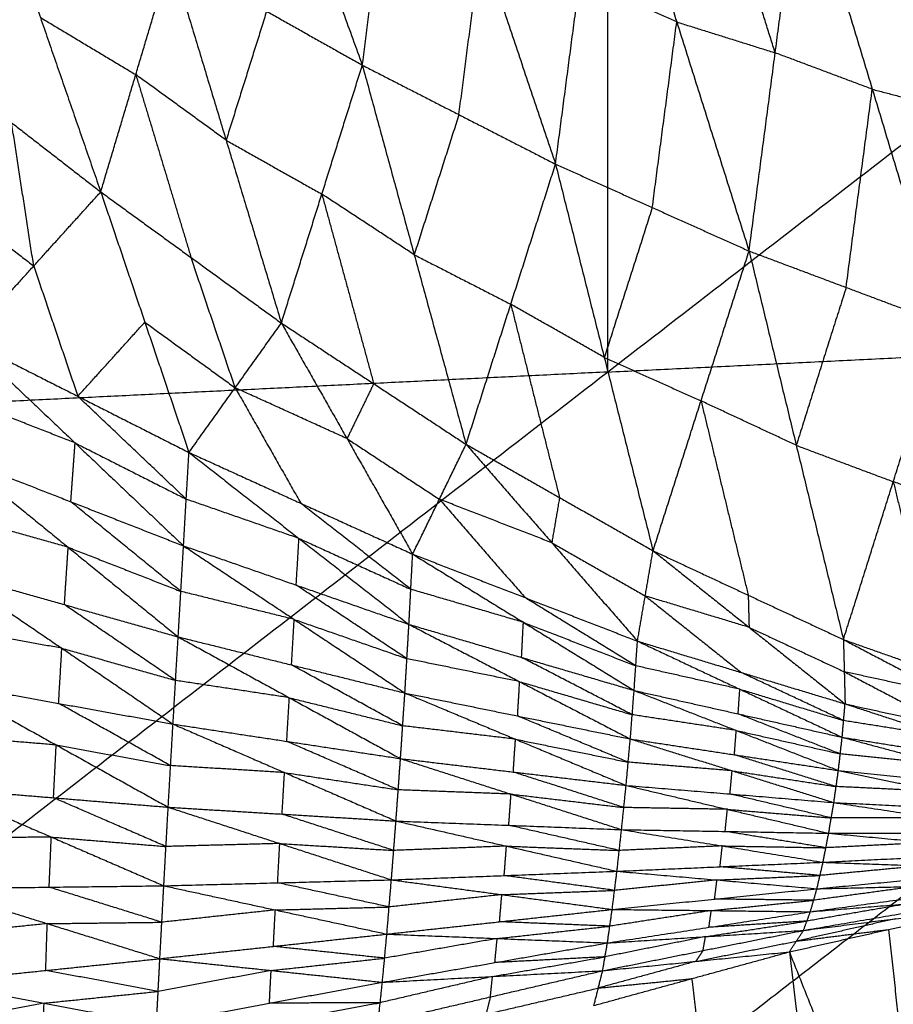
# Model space of a CAD drawing. Header units: millimetres. Extents: x -106 to 110, y -96 to 120.
# Tile 447 of 656: x 3.62 to 7.74, y -87.43 to -82.79. Entities that reach past the tile are written whole.
import ezdxf

# ---------------------------------------------------------------- set-up
doc = ezdxf.new("R2010")
doc.units = ezdxf.units.MM
doc.header["$MEASUREMENT"] = 0
doc.layers.add('Default', color=7, linetype='Continuous', true_color=0x000000)

msp = doc.modelspace()

# ---------------------------------------------------------------- linework, layer by layer
at = {"layer": 'Default'}
for points in [[(1.8192, -87.9899, 12.0172), (6.3928, -84.4545, 10.5669), (10.9665, -80.919, 9.1165)], [(4.5164, -81.025, 4.0951), (4.8769, -82.0167, 4.8288), (5.2374, -83.0085, 5.5625)], [(6.3928, -81.1437, 9.1165), (6.3928, -82.7991, 9.8417), (6.3928, -84.4545, 10.5669)], [(5.2374, -83.0085, 5.5625), (5.3422, -82.2004, 4.8164), (5.4471, -81.3923, 4.0702)], [(5.4471, -81.3923, 4.0702), (5.7973, -82.4335, 4.8679), (6.1475, -83.4748, 5.6656)], [(6.1475, -83.4748, 5.6656), (6.2627, -82.6002, 4.8574), (6.378, -81.7257, 4.0492)], [(6.378, -81.7257, 4.0492), (6.7187, -82.805, 4.9056), (7.0594, -83.8844, 5.7619)], [(7.1825, -82.9504, 4.8973), (7.0121, -82.4108, 4.4692), (6.8418, -81.8711, 4.041)], [(3.436, -81.9614, 5.3523), (3.7205, -82.7835, 6.3323), (4.005, -83.6057, 7.3124)], [(7.0594, -83.8844, 5.7619), (7.1825, -82.9504, 4.8973), (7.3056, -82.0165, 4.0327)], [(7.3056, -82.0165, 4.0327), (7.6397, -83.1219, 4.941), (7.9738, -84.2273, 5.8492)], [(5.6924, -83.2416, 5.6141), (5.7449, -82.8376, 5.241), (5.7973, -82.4335, 4.8679)], [(4.005, -83.6057, 7.3124), (4.1702, -83.0531, 6.3849), (4.3354, -82.5005, 5.4574)], [(4.3354, -82.5005, 5.4574), (4.5957, -83.3622, 6.5276), (4.856, -84.2239, 7.5977)], [(4.3354, -82.5005, 5.4574), (4.7864, -82.7545, 5.51), (5.2374, -83.0085, 5.5625)], [(6.7187, -82.805, 4.9056), (6.4907, -82.7026, 4.8815), (6.2627, -82.6002, 4.8574)], [(4.7864, -82.7545, 5.51), (4.691, -83.0583, 6.0188), (4.5957, -83.3622, 6.5276)], [(3.7205, -82.7835, 6.3323), (3.9454, -82.9183, 6.3586), (4.1702, -83.0531, 6.3849)], [(6.6034, -83.6796, 5.7138), (6.6611, -83.2423, 5.3097), (6.7187, -82.805, 4.9056)], [(6.7187, -82.805, 4.9056), (6.9506, -82.8777, 4.9015), (7.1825, -82.9504, 4.8973)], [(3.1652, -82.9539, 7.024), (3.5851, -83.2798, 7.1682), (4.005, -83.6057, 7.3124)], [(7.6397, -83.1219, 4.941), (7.4111, -83.0362, 4.9192), (7.1825, -82.9504, 4.8973)], [(4.856, -84.2239, 7.5977), (5.0467, -83.6162, 6.5801), (5.2374, -83.0085, 5.5625)], [(5.2374, -83.0085, 5.5625), (5.4818, -83.9018, 6.7181), (5.7262, -84.7952, 7.8736)], [(5.2374, -83.0085, 5.5625), (5.6924, -83.2416, 5.6141), (6.1475, -83.4748, 5.6656)], [(4.1702, -83.0531, 6.3849), (4.3003, -83.4839, 6.92), (4.4305, -83.9148, 7.455)], [(4.5957, -83.3622, 6.5276), (4.3829, -83.2076, 6.4562), (4.1702, -83.0531, 6.3849)], [(7.5166, -84.0558, 5.8056), (7.5781, -83.5889, 5.3733), (7.6397, -83.1219, 4.941)], [(7.6397, -83.1219, 4.941), (7.8701, -83.1822, 4.9383), (8.1005, -83.2426, 4.9356)], [(3.6893, -83.9548, 7.0863), (3.6372, -83.6173, 7.1273), (3.5851, -83.2798, 7.1682)], [(5.6924, -83.2416, 5.6141), (5.5871, -83.5717, 6.1661), (5.4818, -83.9018, 6.7181)], [(4.5957, -83.3622, 6.5276), (4.8212, -83.4892, 6.5538), (5.0467, -83.6162, 6.5801)], [(5.7262, -84.7952, 7.8736), (5.9368, -84.135, 6.7696), (6.1475, -83.4748, 5.6656)], [(6.1475, -83.4748, 5.6656), (6.3772, -84.3857, 6.8968), (6.6069, -85.2966, 8.128)], [(6.1475, -83.4748, 5.6656), (6.6034, -83.6796, 5.7138), (7.0594, -83.8844, 5.7619)], [(3.2694, -83.6289, 6.9422), (3.4793, -83.7919, 7.0143), (3.6893, -83.9548, 7.0863)], [(3.3736, -84.3039, 6.8603), (3.6893, -83.9548, 7.0863), (4.005, -83.6057, 7.3124)], [(4.005, -83.6057, 7.3124), (4.2128, -84.2196, 7.2864), (4.4207, -84.8335, 7.2604)], [(4.005, -83.6057, 7.3124), (4.4305, -83.9148, 7.455), (4.856, -84.2239, 7.5977)], [(5.0467, -83.6162, 6.5801), (5.1689, -84.0628, 7.1579), (5.2911, -84.5095, 7.7357)], [(5.4818, -83.9018, 6.7181), (5.2642, -83.759, 6.6491), (5.0467, -83.6162, 6.5801)], [(6.6034, -83.6796, 5.7138), (6.4903, -84.0326, 6.3053), (6.3772, -84.3857, 6.8968)], [(4.6384, -84.5287, 7.429), (4.5344, -84.2217, 7.442), (4.4305, -83.9148, 7.455)], [(5.4818, -83.9018, 6.7181), (5.7093, -84.0184, 6.7438), (5.9368, -84.135, 6.7696)], [(6.6069, -85.2966, 8.128), (6.8331, -84.5905, 6.945), (7.0594, -83.8844, 5.7619)], [(7.0594, -83.8844, 5.7619), (7.2816, -84.7999, 7.0574), (7.5039, -85.7153, 8.3529)], [(7.0594, -83.8844, 5.7619), (7.5166, -84.0558, 5.8056), (7.9738, -84.2273, 5.8492)], [(3.6893, -83.9548, 7.0863), (3.7932, -84.2618, 7.0733), (3.8971, -84.5687, 7.0604)], [(7.5166, -84.0558, 5.8056), (7.3991, -84.4278, 6.4315), (7.2816, -84.7999, 7.0574)], [(5.9368, -84.135, 6.7696), (6.0517, -84.5904, 7.3852), (6.1665, -85.0459, 8.0008)], [(6.3772, -84.3857, 6.8968), (6.157, -84.2603, 6.8332), (5.9368, -84.135, 6.7696)], [(3.8971, -84.5687, 7.0604), (4.055, -84.3942, 7.1734), (4.2128, -84.2196, 7.2864)], [(4.2128, -84.2196, 7.2864), (4.4256, -84.3742, 7.3577), (4.6384, -84.5287, 7.429)], [(4.4207, -84.8335, 7.2604), (4.6384, -84.5287, 7.429), (4.856, -84.2239, 7.5977)], [(4.856, -84.2239, 7.5977), (5.1653, -84.7683, 7.6192), (5.4745, -85.3127, 7.6406)], [(4.856, -84.2239, 7.5977), (5.2911, -84.5095, 7.7357), (5.7262, -84.7952, 7.8736)], [(6.3928, -84.4545, 10.5669), (8.8419, -84.3341, 10.5669), (11.291, -84.2138, 10.5669)], [(11.291, -84.2138, 10.5669), (9.0042, -85.9816, 11.292), (6.7173, -87.7493, 12.0172)], [(7.5039, -85.7153, 8.3529), (7.7388, -84.9713, 7.1011), (7.9738, -84.2273, 5.8492)], [(3.3736, -84.3039, 6.8603), (3.8843, -84.7888, 7.0567), (4.395, -85.2736, 7.253)], [(3.3736, -84.3039, 6.8603), (3.8971, -84.5687, 7.0604), (4.4207, -84.8335, 7.2604)], [(6.3772, -84.3857, 6.8968), (6.6052, -84.4881, 6.9209), (6.8331, -84.5905, 6.945)], [(6.3928, -84.4545, 10.5669), (4.106, -84.5668, 10.5669), (1.8192, -84.6791, 10.5669)], [(4.6384, -84.5287, 7.429), (4.793, -84.8009, 7.4398), (4.9476, -85.0731, 7.4505)], [(5.1653, -84.7683, 7.6192), (4.9018, -84.6485, 7.5241), (4.6384, -84.5287, 7.429)], [(5.2911, -84.5095, 7.7357), (5.2282, -84.6389, 7.6774), (5.1653, -84.7683, 7.6192)], [(4.4078, -85.0536, 7.2567), (4.1525, -84.8112, 7.1585), (3.8971, -84.5687, 7.0604)], [(3.8843, -84.7888, 7.0567), (3.6189, -84.6849, 6.956), (3.3536, -84.581, 6.8552)], [(6.8331, -84.5905, 6.945), (6.9443, -85.0482, 7.5927), (7.0554, -85.506, 8.2405)], [(7.2816, -84.7999, 7.0574), (7.0574, -84.6952, 7.0012), (6.8331, -84.5905, 6.945)], [(3.8643, -85.0658, 7.0516), (3.8743, -84.9273, 7.0541), (3.8843, -84.7888, 7.0567)], [(3.8843, -84.7888, 7.0567), (4.1461, -84.9212, 7.1567), (4.4078, -85.0536, 7.2567)], [(5.1653, -84.7683, 7.6192), (5.3828, -84.9111, 7.6881), (5.6004, -85.0539, 7.7571)], [(5.4745, -85.3127, 7.6406), (5.6004, -85.0539, 7.7571), (5.7262, -84.7952, 7.8736)], [(5.7262, -84.7952, 7.8736), (6.1299, -85.2589, 7.9293), (6.5336, -85.7226, 7.985)], [(5.7262, -84.7952, 7.8736), (6.1665, -85.0459, 8.0008), (6.6069, -85.2966, 8.128)], [(7.2816, -84.7999, 7.0574), (7.5102, -84.8856, 7.0793), (7.7388, -84.9713, 7.1011)], [(4.395, -85.2736, 7.253), (4.4078, -85.0536, 7.2567), (4.4207, -84.8335, 7.2604)], [(4.4207, -84.8335, 7.2604), (4.9389, -85.2386, 7.4468), (5.4571, -85.6437, 7.6332)], [(4.4207, -84.8335, 7.2604), (4.9476, -85.0731, 7.4505), (5.4745, -85.3127, 7.6406)], [(3.3336, -84.8581, 6.8501), (3.8517, -85.2803, 7.0812), (4.3698, -85.7025, 7.3122)], [(3.3336, -84.8581, 6.8501), (3.8643, -85.0658, 7.0516), (4.395, -85.2736, 7.253)], [(7.7388, -84.9713, 7.1011), (7.8474, -85.423, 7.7731), (7.9561, -85.8748, 8.4452)], [(8.191, -85.1307, 7.1934), (7.9649, -85.051, 7.1472), (7.7388, -84.9713, 7.1011)], [(4.3824, -85.4881, 7.2826), (4.1233, -85.277, 7.1671), (3.8643, -85.0658, 7.0516)], [(4.9389, -85.2386, 7.4468), (4.6734, -85.1461, 7.3518), (4.4078, -85.0536, 7.2567)], [(5.4658, -85.4782, 7.6369), (5.2067, -85.2756, 7.5437), (4.9476, -85.0731, 7.4505)], [(5.6004, -85.0539, 7.7571), (5.8022, -85.2858, 7.7849), (6.0041, -85.5176, 7.8128)], [(6.1299, -85.2589, 7.9293), (5.8651, -85.1564, 7.8432), (5.6004, -85.0539, 7.7571)], [(6.1665, -85.0459, 8.0008), (6.1482, -85.1524, 7.965), (6.1299, -85.2589, 7.9293)], [(3.8517, -85.2803, 7.0812), (3.5838, -85.2044, 6.9839), (3.3159, -85.1284, 6.8866)], [(4.3698, -85.7025, 7.3122), (4.3824, -85.4881, 7.2826), (4.395, -85.2736, 7.253)], [(4.395, -85.2736, 7.253), (4.9164, -85.6203, 7.4654), (5.4379, -85.9669, 7.6777)], [(4.395, -85.2736, 7.253), (4.926, -85.4587, 7.4431), (5.4571, -85.6437, 7.6332)], [(4.926, -85.4587, 7.4431), (4.9324, -85.3486, 7.445), (4.9389, -85.2386, 7.4468)], [(4.9389, -85.2386, 7.4468), (5.2023, -85.3584, 7.5419), (5.4658, -85.4782, 7.6369)], [(6.1299, -85.2589, 7.9293), (6.3501, -85.3843, 7.9929), (6.5702, -85.5096, 8.0565)], [(3.834, -85.5506, 7.1176), (3.8428, -85.4155, 7.0994), (3.8517, -85.2803, 7.0812)], [(3.8517, -85.2803, 7.0812), (4.117, -85.3842, 7.1819), (4.3824, -85.4881, 7.2826)], [(5.4571, -85.6437, 7.6332), (5.4658, -85.4782, 7.6369), (5.4745, -85.3127, 7.6406)], [(5.4745, -85.3127, 7.6406), (5.9962, -85.6339, 7.808), (6.5179, -85.9551, 7.9754)], [(5.4745, -85.3127, 7.6406), (6.0041, -85.5176, 7.8128), (6.5336, -85.7226, 7.985)], [(6.5336, -85.7226, 7.985), (6.5702, -85.5096, 8.0565), (6.6069, -85.2966, 8.128)], [(6.6069, -85.2966, 8.128), (7.0554, -85.506, 8.2405), (7.5039, -85.7153, 8.3529)], [(6.6069, -85.2966, 8.128), (7.0593, -85.6574, 8.1913), (7.5117, -86.0182, 8.2546)], [(3.2981, -85.3988, 6.923), (3.8219, -85.7561, 7.1788), (4.3456, -86.1134, 7.4346)], [(3.2981, -85.3988, 6.923), (3.834, -85.5506, 7.1176), (4.3698, -85.7025, 7.3122)], [(5.4475, -85.8053, 7.6555), (5.1867, -85.632, 7.5493), (4.926, -85.4587, 7.4431)], [(4.9164, -85.6203, 7.4654), (4.6494, -85.5542, 7.374), (4.3824, -85.4881, 7.2826)], [(5.9962, -85.6339, 7.808), (5.731, -85.556, 7.7225), (5.4658, -85.4782, 7.6369)], [(7.0554, -85.506, 8.2405), (7.0573, -85.5817, 8.2159), (7.0593, -85.6574, 8.1913)], [(4.3577, -85.908, 7.3734), (4.0959, -85.7293, 7.2455), (3.834, -85.5506, 7.1176)], [(6.5258, -85.8389, 7.9802), (6.2649, -85.6783, 7.8965), (6.0041, -85.5176, 7.8128)], [(6.5702, -85.5096, 8.0565), (6.7964, -85.69, 8.0881), (7.0226, -85.8704, 8.1198)], [(7.0593, -85.6574, 8.1913), (6.8148, -85.5835, 8.1239), (6.5702, -85.5096, 8.0565)], [(4.9038, -85.8347, 7.495), (4.9101, -85.7275, 7.4802), (4.9164, -85.6203, 7.4654)], [(4.9164, -85.6203, 7.4654), (5.1819, -85.7128, 7.5604), (5.4475, -85.8053, 7.6555)], [(5.4379, -85.9669, 7.6777), (5.4475, -85.8053, 7.6555), (5.4571, -85.6437, 7.6332)], [(5.4571, -85.6437, 7.6332), (5.9785, -85.9136, 7.8192), (6.4999, -86.1836, 8.0051)], [(5.4571, -85.6437, 7.6332), (5.9875, -85.7994, 7.8043), (6.5179, -85.9551, 7.9754)], [(5.9875, -85.7994, 7.8043), (5.9919, -85.7167, 7.8062), (5.9962, -85.6339, 7.808)], [(5.9962, -85.6339, 7.808), (6.261, -85.7364, 7.8941), (6.5258, -85.8389, 7.9802)], [(3.8219, -85.7561, 7.1788), (3.5523, -85.7074, 7.0888), (3.2828, -85.6587, 6.9988)], [(7.0593, -85.6574, 8.1913), (7.2835, -85.7621, 8.2475), (7.5078, -85.8668, 8.3037)], [(4.3456, -86.1134, 7.4346), (4.3577, -85.908, 7.3734), (4.3698, -85.7025, 7.3122)], [(4.3698, -85.7025, 7.3122), (4.8935, -85.9893, 7.5418), (5.4173, -86.2761, 7.7715)], [(4.3698, -85.7025, 7.3122), (4.9038, -85.8347, 7.495), (5.4379, -85.9669, 7.6777)], [(6.5179, -85.9551, 7.9754), (6.5258, -85.8389, 7.9802), (6.5336, -85.7226, 7.985)], [(6.5336, -85.7226, 7.985), (7.0158, -85.949, 8.1141), (7.4979, -86.1755, 8.2433)], [(6.5336, -85.7226, 7.985), (7.0226, -85.8704, 8.1198), (7.5117, -86.0182, 8.2546)], [(7.5039, -85.7153, 8.3529), (7.5078, -85.8668, 8.3037), (7.5117, -86.0182, 8.2546)], [(7.5039, -85.7153, 8.3529), (7.9561, -85.8748, 8.4452), (8.4082, -86.0342, 8.5375)], [(7.5039, -85.7153, 8.3529), (7.9969, -85.974, 8.4124), (8.49, -86.2326, 8.4719)], [(3.8066, -86.016, 7.2546), (3.8142, -85.886, 7.2167), (3.8219, -85.7561, 7.1788)], [(3.8219, -85.7561, 7.1788), (4.0898, -85.832, 7.2761), (4.3577, -85.908, 7.3734)], [(5.9785, -85.9136, 7.8192), (5.713, -85.8595, 7.7373), (5.4475, -85.8053, 7.6555)], [(6.5089, -86.0694, 7.9903), (6.2482, -85.9344, 7.8973), (5.9875, -85.7994, 7.8043)], [(5.4276, -86.1215, 7.7246), (5.1657, -85.9781, 7.6098), (4.9038, -85.8347, 7.495)], [(7.0158, -85.949, 8.1141), (6.7708, -85.894, 8.0471), (6.5258, -85.8389, 7.9802)], [(7.5048, -86.0969, 8.2489), (7.2637, -85.9836, 8.1844), (7.0226, -85.8704, 8.1198)], [(7.5078, -85.8668, 8.3037), (7.7543, -85.9961, 8.3335), (8.0008, -86.1254, 8.3632)], [(7.9969, -85.974, 8.4124), (7.7524, -85.9204, 8.3581), (7.5078, -85.8668, 8.3037)], [(3.2675, -85.9185, 7.0746), (3.7952, -86.2118, 7.341), (4.3229, -86.5051, 7.6075)], [(3.2675, -85.9185, 7.0746), (3.8066, -86.016, 7.2546), (4.3456, -86.1134, 7.4346)], [(4.8935, -85.9893, 7.5418), (4.6256, -85.9486, 7.4576), (4.3577, -85.908, 7.3734)], [(5.9689, -86.0752, 7.8414), (5.9737, -85.9944, 7.8303), (5.9785, -85.9136, 7.8192)], [(5.9785, -85.9136, 7.8192), (6.2437, -85.9915, 7.9047), (6.5089, -86.0694, 7.9903)], [(5.4173, -86.2761, 7.7715), (5.4276, -86.1215, 7.7246), (5.4379, -85.9669, 7.6777)], [(5.4379, -85.9669, 7.6777), (5.9589, -86.1847, 7.875), (6.48, -86.4024, 8.0724)], [(5.4379, -85.9669, 7.6777), (5.9689, -86.0752, 7.8414), (6.4999, -86.1836, 8.0051)], [(6.4999, -86.1836, 8.0051), (6.5089, -86.0694, 7.9903), (6.5179, -85.9551, 7.9754)], [(6.5179, -85.9551, 7.9754), (6.9991, -86.1436, 8.1186), (7.4802, -86.3321, 8.2619)], [(6.5179, -85.9551, 7.9754), (7.0079, -86.0653, 8.1093), (7.4979, -86.1755, 8.2433)], [(7.0079, -86.0653, 8.1093), (7.0119, -86.0072, 8.1117), (7.0158, -85.949, 8.1141)], [(7.0158, -85.949, 8.1141), (7.2603, -86.023, 8.1815), (7.5048, -86.0969, 8.2489)], [(4.3342, -86.3093, 7.521), (4.0704, -86.1626, 7.3878), (3.8066, -86.016, 7.2546)], [(4.8814, -86.1948, 7.603), (4.8875, -86.092, 7.5724), (4.8935, -85.9893, 7.5418)], [(4.8935, -85.9893, 7.5418), (5.1605, -86.0554, 7.6332), (5.4276, -86.1215, 7.7246)], [(7.4979, -86.1755, 8.2433), (7.5048, -86.0969, 8.2489), (7.5117, -86.0182, 8.2546)], [(7.5117, -86.0182, 8.2546), (7.9936, -86.1748, 8.357), (8.4755, -86.3313, 8.4594)], [(7.5117, -86.0182, 8.2546), (8.0008, -86.1254, 8.3632), (8.49, -86.2326, 8.4719)], [(6.4899, -86.293, 8.0388), (6.2294, -86.1841, 7.9401), (5.9689, -86.0752, 7.8414)], [(6.9991, -86.1436, 8.1186), (6.754, -86.1065, 8.0544), (6.5089, -86.0694, 7.9903)], [(7.4891, -86.2538, 8.2526), (7.2485, -86.1596, 8.181), (7.0079, -86.0653, 8.1093)], [(7.9936, -86.1748, 8.357), (7.7492, -86.1358, 8.303), (7.5048, -86.0969, 8.2489)], [(4.3229, -86.5051, 7.6075), (4.3342, -86.3093, 7.521), (4.3456, -86.1134, 7.4346)], [(4.3456, -86.1134, 7.4346), (4.8708, -86.3418, 7.6691), (5.3959, -86.5701, 7.9035)], [(4.3456, -86.1134, 7.4346), (4.8814, -86.1948, 7.603), (5.4173, -86.2761, 7.7715)], [(5.9589, -86.1847, 7.875), (5.6932, -86.1531, 7.7998), (5.4276, -86.1215, 7.7246)], [(6.9901, -86.2579, 8.1335), (6.9946, -86.2007, 8.1261), (6.9991, -86.1436, 8.1186)], [(6.9991, -86.1436, 8.1186), (7.2441, -86.1987, 8.1856), (7.4891, -86.2538, 8.2526)], [(3.7952, -86.2118, 7.341), (3.525, -86.1896, 7.2618), (3.2548, -86.1673, 7.1826)], [(5.4066, -86.4231, 7.8375), (5.144, -86.3089, 7.7203), (4.8814, -86.1948, 7.603)], [(5.9486, -86.3393, 7.9219), (5.9538, -86.262, 7.8985), (5.9589, -86.1847, 7.875)], [(5.9589, -86.1847, 7.875), (6.2244, -86.2388, 7.9569), (6.4899, -86.293, 8.0388)], [(6.48, -86.4024, 8.0724), (6.4899, -86.293, 8.0388), (6.4999, -86.1836, 8.0051)], [(6.4999, -86.1836, 8.0051), (6.9794, -86.3334, 8.1571), (7.4588, -86.4832, 8.3091)], [(6.4999, -86.1836, 8.0051), (6.9901, -86.2579, 8.1335), (7.4802, -86.3321, 8.2619)], [(7.4802, -86.3321, 8.2619), (7.4891, -86.2538, 8.2526), (7.4979, -86.1755, 8.2433)], [(7.4979, -86.1755, 8.2433), (7.9771, -86.3038, 8.3562), (8.4562, -86.4322, 8.4691)], [(7.4979, -86.1755, 8.2433), (7.9867, -86.2534, 8.3513), (8.4755, -86.3313, 8.4594)], [(3.7825, -86.4606, 7.4491), (3.7888, -86.3362, 7.3951), (3.7952, -86.2118, 7.341)], [(3.7952, -86.2118, 7.341), (4.0647, -86.2606, 7.431), (4.3342, -86.3093, 7.521)], [(5.3959, -86.5701, 7.9035), (5.4066, -86.4231, 7.8375), (5.4173, -86.2761, 7.7715)], [(5.4173, -86.2761, 7.7715), (5.938, -86.4434, 7.9696), (6.4587, -86.6107, 8.1677)], [(5.4173, -86.2761, 7.7715), (5.9486, -86.3393, 7.9219), (6.48, -86.4024, 8.0724)], [(6.9794, -86.3334, 8.1571), (6.7346, -86.3132, 8.0979), (6.4899, -86.293, 8.0388)], [(7.4695, -86.4077, 8.2855), (7.2298, -86.3328, 8.2095), (6.9901, -86.2579, 8.1335)], [(7.9771, -86.3038, 8.3562), (7.7331, -86.2788, 8.3044), (7.4891, -86.2538, 8.2526)], [(4.8708, -86.3418, 7.6691), (4.6025, -86.3255, 7.595), (4.3342, -86.3093, 7.521)], [(4.8594, -86.5376, 7.7555), (4.8651, -86.4397, 7.7123), (4.8708, -86.3418, 7.6691)], [(4.8708, -86.3418, 7.6691), (5.1387, -86.3825, 7.7533), (5.4066, -86.4231, 7.8375)], [(6.4694, -86.5066, 8.1201), (6.209, -86.4229, 8.021), (5.9486, -86.3393, 7.9219)], [(6.9694, -86.4428, 8.1907), (6.9744, -86.3881, 8.1739), (6.9794, -86.3334, 8.1571)], [(6.9794, -86.3334, 8.1571), (7.2244, -86.3706, 8.2213), (7.4695, -86.4077, 8.2855)], [(7.4588, -86.4832, 8.3091), (7.4695, -86.4077, 8.2855), (7.4802, -86.3321, 8.2619)], [(7.4802, -86.3321, 8.2619), (7.9564, -86.4314, 8.3811), (8.4326, -86.5306, 8.5004)], [(7.4802, -86.3321, 8.2619), (7.9682, -86.3822, 8.3655), (8.4562, -86.4322, 8.4691)], [(3.2421, -86.4161, 7.2907), (3.7721, -86.6457, 7.5549), (4.3022, -86.8753, 7.8191)], [(3.2421, -86.4161, 7.2907), (3.7825, -86.4606, 7.4491), (4.3229, -86.5051, 7.6075)], [(5.938, -86.4434, 7.9696), (5.6723, -86.4332, 7.9035), (5.4066, -86.4231, 7.8375)], [(6.4587, -86.6107, 8.1677), (6.4694, -86.5066, 8.1201), (6.48, -86.4024, 8.0724)], [(6.48, -86.4024, 8.0724), (6.9572, -86.5151, 8.2245), (7.4345, -86.6278, 8.3767)], [(6.48, -86.4024, 8.0724), (6.9694, -86.4428, 8.1907), (7.4588, -86.4832, 8.3091)], [(7.9564, -86.4314, 8.3811), (7.713, -86.4195, 8.3333), (7.4695, -86.4077, 8.2855)], [(4.3125, -86.6902, 7.7133), (4.0475, -86.5754, 7.5812), (3.7825, -86.4606, 7.4491)], [(5.9273, -86.5904, 8.0356), (5.9327, -86.5169, 8.0026), (5.938, -86.4434, 7.9696)], [(5.938, -86.4434, 7.9696), (6.2037, -86.475, 8.0448), (6.4694, -86.5066, 8.1201)], [(7.4466, -86.5555, 8.3429), (7.208, -86.4992, 8.2668), (6.9694, -86.4428, 8.1907)], [(4.3022, -86.8753, 7.8191), (4.3125, -86.6902, 7.7133), (4.3229, -86.5051, 7.6075)], [(4.3229, -86.5051, 7.6075), (4.8486, -86.6762, 7.8356), (5.3744, -86.8473, 8.0637)], [(4.3229, -86.5051, 7.6075), (4.8594, -86.5376, 7.7555), (5.3959, -86.5701, 7.9035)], [(6.9572, -86.5151, 8.2245), (6.7133, -86.5108, 8.1723), (6.4694, -86.5066, 8.1201)], [(6.9466, -86.6192, 8.2722), (6.9519, -86.5672, 8.2484), (6.9572, -86.5151, 8.2245)], [(6.9572, -86.5151, 8.2245), (7.2019, -86.5353, 8.2837), (7.4466, -86.5555, 8.3429)], [(7.4345, -86.6278, 8.3767), (7.4466, -86.5555, 8.3429), (7.4588, -86.4832, 8.3091)], [(7.4588, -86.4832, 8.3091), (7.932, -86.5544, 8.4275), (8.4052, -86.6255, 8.546)], [(7.4588, -86.4832, 8.3091), (7.9457, -86.5069, 8.4047), (8.4326, -86.5306, 8.5004)], [(5.3852, -86.7087, 7.9836), (5.1223, -86.6232, 7.8696), (4.8594, -86.5376, 7.7555)], [(5.3744, -86.8473, 8.0637), (5.3852, -86.7087, 7.9836), (5.3959, -86.5701, 7.9035)], [(5.3959, -86.5701, 7.9035), (5.9164, -86.6885, 8.0929), (6.4369, -86.8069, 8.2823)], [(5.3959, -86.5701, 7.9035), (5.9273, -86.5904, 8.0356), (6.4587, -86.6107, 8.1677)], [(7.932, -86.5544, 8.4275), (7.6893, -86.5549, 8.3852), (7.4466, -86.5555, 8.3429)], [(6.4478, -86.7088, 8.225), (6.1876, -86.6496, 8.1303), (5.9273, -86.5904, 8.0356)], [(6.4369, -86.8069, 8.2823), (6.4478, -86.7088, 8.225), (6.4587, -86.6107, 8.1677)], [(6.4587, -86.6107, 8.1677), (6.9333, -86.6875, 8.3123), (7.4079, -86.7644, 8.4569)], [(6.4587, -86.6107, 8.1677), (6.9466, -86.6192, 8.2722), (7.4345, -86.6278, 8.3767)], [(7.4212, -86.6961, 8.4168), (7.1839, -86.6576, 8.3445), (6.9466, -86.6192, 8.2722)], [(3.7721, -86.6457, 7.5549), (3.5021, -86.649, 7.4896), (3.2322, -86.6523, 7.4243)], [(3.7622, -86.8819, 7.6885), (3.7672, -86.7638, 7.6217), (3.7721, -86.6457, 7.5549)], [(3.7721, -86.6457, 7.5549), (4.0423, -86.668, 7.6341), (4.3125, -86.6902, 7.7133)], [(7.4079, -86.7644, 8.4569), (7.4212, -86.6961, 8.4168), (7.4345, -86.6278, 8.3767)], [(7.4345, -86.6278, 8.3767), (7.9198, -86.6266, 8.4614), (8.4052, -86.6255, 8.546)], [(7.4345, -86.6278, 8.3767), (7.9046, -86.6717, 8.4879), (8.3747, -86.7157, 8.5991)], [(4.8486, -86.6762, 7.8356), (4.5806, -86.6832, 7.7744), (4.3125, -86.6902, 7.7133)], [(4.8383, -86.8613, 7.9414), (4.8435, -86.7688, 7.8885), (4.8486, -86.6762, 7.8356)], [(4.8486, -86.6762, 7.8356), (5.1169, -86.6925, 7.9096), (5.3852, -86.7087, 7.9836)], [(5.9164, -86.6885, 8.0929), (5.6508, -86.6986, 8.0383), (5.3852, -86.7087, 7.9836)], [(5.9057, -86.8271, 8.173), (5.911, -86.7578, 8.1329), (5.9164, -86.6885, 8.0929)], [(5.9164, -86.6885, 8.0929), (6.1821, -86.6986, 8.159), (6.4478, -86.7088, 8.225)], [(6.9333, -86.6875, 8.3123), (6.6906, -86.6981, 8.2687), (6.4478, -86.7088, 8.225)], [(6.9224, -86.7856, 8.3696), (6.9278, -86.7366, 8.3409), (6.9333, -86.6875, 8.3123)], [(6.9333, -86.6875, 8.3123), (7.1772, -86.6918, 8.3646), (7.4212, -86.6961, 8.4168)], [(7.9046, -86.6717, 8.4879), (7.6629, -86.6839, 8.4523), (7.4212, -86.6961, 8.4168)], [(7.4079, -86.7644, 8.4569), (7.8913, -86.74, 8.528), (8.3747, -86.7157, 8.5991)], [(6.4369, -86.8069, 8.2823), (6.9224, -86.7856, 8.3696), (7.4079, -86.7644, 8.4569)], [(7.3935, -86.8268, 8.5044), (7.1579, -86.8062, 8.437), (6.9224, -86.7856, 8.3696)], [(7.3791, -86.8893, 8.552), (7.3935, -86.8268, 8.5044), (7.4079, -86.7644, 8.4569)], [(7.3791, -86.8893, 8.552), (7.8602, -86.8435, 8.6068), (8.3413, -86.7978, 8.6616)], [(7.8746, -86.7811, 8.5592), (7.634, -86.8039, 8.5318), (7.3935, -86.8268, 8.5044)], [(7.4079, -86.7644, 8.4569), (7.8746, -86.7811, 8.5592), (8.3413, -86.7978, 8.6616)], [(4.3022, -86.8753, 7.8191), (4.8383, -86.8613, 7.9414), (5.3744, -86.8473, 8.0637)], [(5.353, -87.103, 8.255), (5.3637, -86.9752, 8.1593), (5.3744, -86.8473, 8.0637)], [(5.3744, -86.8473, 8.0637), (5.9057, -86.8271, 8.173), (6.4369, -86.8069, 8.2823)], [(5.3744, -86.8473, 8.0637), (5.8945, -86.9171, 8.2412), (6.4146, -86.9868, 8.4187)], [(6.4258, -86.8968, 8.3505), (6.1657, -86.862, 8.2617), (5.9057, -86.8271, 8.173)], [(6.4146, -86.9868, 8.4187), (6.4258, -86.8968, 8.3505), (6.4369, -86.8069, 8.2823)], [(6.908, -86.8481, 8.4171), (6.6669, -86.8725, 8.3838), (6.4258, -86.8968, 8.3505)], [(6.4369, -86.8069, 8.2823), (6.908, -86.8481, 8.4171), (7.3791, -86.8893, 8.552)], [(6.8969, -86.938, 8.4853), (6.9024, -86.8931, 8.4512), (6.908, -86.8481, 8.4171)], [(6.908, -86.8481, 8.4171), (7.1507, -86.8375, 8.4608), (7.3935, -86.8268, 8.5044)], [(3.2223, -86.8885, 7.5578), (3.7622, -86.8819, 7.6885), (4.3022, -86.8753, 7.8191)], [(3.2223, -86.8885, 7.5578), (3.753, -87.0537, 7.8156), (4.2836, -87.2188, 8.0733)], [(4.2929, -87.0471, 7.9462), (4.0276, -86.9645, 7.8173), (3.7622, -86.8819, 7.6885)], [(4.2836, -87.2188, 8.0733), (4.2929, -87.0471, 7.9462), (4.3022, -86.8753, 7.8191)], [(4.3022, -86.8753, 7.8191), (4.8276, -86.9892, 8.0371), (5.353, -87.103, 8.255)], [(5.3637, -86.9752, 8.1593), (5.101, -86.9182, 8.0504), (4.8383, -86.8613, 7.9414)], [(5.8945, -86.9171, 8.2412), (6.1602, -86.907, 8.2958), (6.4258, -86.8968, 8.3505)], [(6.4146, -86.9868, 8.4187), (6.8969, -86.938, 8.4853), (7.3791, -86.8893, 8.552)], [(7.3482, -86.9977, 8.665), (7.8265, -86.9327, 8.7006), (8.3049, -86.8677, 8.7361)], [(7.3482, -86.9977, 8.665), (7.3636, -86.9435, 8.6085), (7.3791, -86.8893, 8.552)], [(7.842, -86.8785, 8.644), (7.6028, -86.911, 8.6263), (7.3636, -86.9435, 8.6085)], [(7.3791, -86.8893, 8.552), (7.842, -86.8785, 8.644), (8.3049, -86.8677, 8.7361)], [(5.8945, -86.9171, 8.2412), (5.6291, -86.9461, 8.2003), (5.3637, -86.9752, 8.1593)], [(5.8838, -87.0449, 8.3369), (5.8892, -86.981, 8.289), (5.8945, -86.9171, 8.2412)], [(6.8814, -86.9922, 8.5418), (7.1225, -86.9679, 8.5752), (7.3636, -86.9435, 8.6085)], [(7.3636, -86.9435, 8.6085), (7.1302, -86.9408, 8.5469), (6.8969, -86.938, 8.4853)], [(7.3157, -87.0856, 8.7937), (7.7909, -87.004, 8.8071), (8.266, -86.9224, 8.8205)], [(7.3482, -86.9977, 8.665), (7.8071, -86.96, 8.7428), (8.266, -86.9224, 8.8205)], [(4.8276, -86.9892, 8.0371), (4.5602, -87.0181, 7.9916), (4.2929, -87.0471, 7.9462)], [(4.8183, -87.1609, 8.1642), (4.8229, -87.075, 8.1006), (4.8276, -86.9892, 8.0371)], [(4.8276, -86.9892, 8.0371), (5.0956, -86.9822, 8.0982), (5.3637, -86.9752, 8.1593)], [(5.353, -87.103, 8.255), (5.8838, -87.0449, 8.3369), (6.4146, -86.9868, 8.4187)], [(6.392, -87.1446, 8.5805), (6.4033, -87.0657, 8.4996), (6.4146, -86.9868, 8.4187)], [(6.8814, -86.9922, 8.5418), (6.6424, -87.029, 8.5207), (6.4033, -87.0657, 8.4996)], [(6.4146, -86.9868, 8.4187), (6.8814, -86.9922, 8.5418), (7.3482, -86.9977, 8.665)], [(6.8701, -87.0711, 8.6228), (6.8758, -87.0317, 8.5823), (6.8814, -86.9922, 8.5418)], [(7.2491, -87.1869, 9.0809), (7.7163, -87.0813, 9.0418), (8.1835, -86.9757, 9.0028)], [(7.3157, -87.0856, 8.7937), (7.7496, -87.0307, 8.8982), (8.1835, -86.9757, 9.0028)], [(7.8071, -86.96, 8.7428), (7.5695, -87.0008, 8.7361), (7.332, -87.0417, 8.7294)], [(6.392, -87.1446, 8.5805), (6.8701, -87.0711, 8.6228), (7.3482, -86.9977, 8.665)], [(7.7496, -87.0307, 8.8982), (7.516, -87.0835, 8.9178), (7.2824, -87.1363, 8.9373)], [(7.3157, -87.0856, 8.7937), (7.332, -87.0417, 8.7294), (7.3482, -86.9977, 8.665)], [(3.753, -87.0537, 7.8156), (3.4841, -87.0814, 7.7674), (3.2153, -87.1092, 7.7192)], [(3.7459, -87.2743, 7.977), (3.7494, -87.164, 7.8963), (3.753, -87.0537, 7.8156)], [(3.753, -87.0537, 7.8156), (4.0229, -87.0504, 7.8809), (4.2929, -87.0471, 7.9462)], [(5.8725, -87.1238, 8.4178), (6.1379, -87.0948, 8.4587), (6.4033, -87.0657, 8.4996)], [(6.4033, -87.0657, 8.4996), (6.1436, -87.0553, 8.4182), (5.8838, -87.0449, 8.3369)], [(6.8539, -87.1151, 8.6871), (7.0929, -87.0784, 8.7082), (7.332, -87.0417, 8.7294)], [(7.332, -87.0417, 8.7294), (7.101, -87.0564, 8.6761), (6.8701, -87.0711, 8.6228)], [(7.2824, -87.1363, 8.9373), (7.4993, -87.1088, 8.9895), (7.7163, -87.0813, 9.0418)], [(7.7163, -87.0813, 9.0418), (7.8141, -87.969, 8.9985), (7.912, -88.8568, 8.9552)], [(4.2836, -87.2188, 8.0733), (4.8183, -87.1609, 8.1642), (5.353, -87.103, 8.255)], [(5.3318, -87.33, 8.4818), (5.3424, -87.2165, 8.3684), (5.353, -87.103, 8.255)], [(5.8725, -87.1238, 8.4178), (5.6074, -87.1701, 8.3931), (5.3424, -87.2165, 8.3684)], [(5.353, -87.103, 8.255), (5.8725, -87.1238, 8.4178), (6.392, -87.1446, 8.5805)], [(5.8619, -87.2373, 8.5312), (5.8672, -87.1805, 8.4745), (5.8725, -87.1238, 8.4178)], [(6.3695, -87.2756, 8.7654), (6.8426, -87.1806, 8.7795), (7.3157, -87.0856, 8.7937)], [(6.8539, -87.1151, 8.6871), (6.6173, -87.1626, 8.68), (6.3808, -87.2101, 8.6729)], [(6.392, -87.1446, 8.5805), (6.8539, -87.1151, 8.6871), (7.3157, -87.0856, 8.7937)], [(6.8426, -87.1806, 8.7795), (6.8482, -87.1479, 8.7333), (6.8539, -87.1151, 8.6871)], [(7.2491, -87.1869, 9.0809), (7.2824, -87.1363, 8.9373), (7.3157, -87.0856, 8.7937)], [(5.3424, -87.2165, 8.3684), (5.0803, -87.1887, 8.2663), (4.8183, -87.1609, 8.1642)], [(5.3318, -87.33, 8.4818), (5.8619, -87.2373, 8.5312), (6.392, -87.1446, 8.5805)], [(6.3695, -87.2756, 8.7654), (6.3808, -87.2101, 8.6729), (6.392, -87.1446, 8.5805)], [(6.8093, -87.2313, 8.9231), (7.0458, -87.1838, 8.9302), (7.2824, -87.1363, 8.9373)], [(3.2082, -87.3298, 7.8806), (3.7459, -87.2743, 7.977), (4.2836, -87.2188, 8.0733)], [(4.2675, -87.5271, 8.3748), (4.2756, -87.373, 8.2241), (4.2836, -87.2188, 8.0733)], [(4.2836, -87.2188, 8.0733), (4.8077, -87.2744, 8.2776), (5.3318, -87.33, 8.4818)], [(4.8077, -87.2744, 8.2776), (5.075, -87.2454, 8.323), (5.3424, -87.2165, 8.3684)], [(5.8506, -87.3028, 8.6236), (6.1157, -87.2565, 8.6483), (6.3808, -87.2101, 8.6729)], [(6.3808, -87.2101, 8.6729), (6.1213, -87.2237, 8.6021), (5.8619, -87.2373, 8.5312)], [(6.3287, -87.4392, 9.1856), (6.7889, -87.313, 9.1332), (7.2491, -87.1869, 9.0809)], [(6.3695, -87.2756, 8.7654), (6.8093, -87.2313, 8.9231), (7.2491, -87.1869, 9.0809)], [(6.8426, -87.1806, 8.7795), (6.826, -87.206, 8.8513), (6.8093, -87.2313, 8.9231)], [(7.2491, -87.1869, 9.0809), (7.4596, -88.9163, 9.0032), (7.6701, -90.6457, 8.9255)], [(7.2491, -87.1869, 9.0809), (7.912, -88.8568, 8.9552), (8.5749, -90.5267, 8.8295)], [(6.8093, -87.2313, 8.9231), (6.5792, -87.2943, 8.9493), (6.3491, -87.3574, 8.9755)], [(4.2756, -87.373, 8.2241), (4.0108, -87.3237, 8.1005), (3.7459, -87.2743, 7.977)], [(4.8077, -87.2744, 8.2776), (4.5416, -87.3237, 8.2508), (4.2756, -87.373, 8.2241)], [(4.7996, -87.4285, 8.4283), (4.8037, -87.3515, 8.353), (4.8077, -87.2744, 8.2776)], [(5.3114, -87.5224, 8.7415), (5.8405, -87.399, 8.7534), (6.3695, -87.2756, 8.7654)], [(5.8506, -87.3028, 8.6236), (5.5861, -87.3645, 8.6176), (5.3216, -87.4262, 8.6117)], [(5.3318, -87.33, 8.4818), (5.8506, -87.3028, 8.6236), (6.3695, -87.2756, 8.7654)], [(5.8405, -87.399, 8.7534), (5.8456, -87.3509, 8.6885), (5.8506, -87.3028, 8.6236)], [(6.3287, -87.4392, 9.1856), (6.3491, -87.3574, 8.9755), (6.3695, -87.2756, 8.7654)], [(6.3491, -87.3574, 8.9755), (6.569, -87.3352, 9.0543), (6.7889, -87.313, 9.1332)], [(6.7889, -87.313, 9.1332), (6.8941, -88.1777, 9.0944), (6.9994, -89.0424, 9.0555)], [(3.2082, -87.3298, 7.8806), (3.7379, -87.4285, 8.1277), (4.2675, -87.5271, 8.3748)], [(4.2675, -87.5271, 8.3748), (4.7996, -87.4285, 8.4283), (5.3318, -87.33, 8.4818)], [(5.3114, -87.5224, 8.7415), (5.3216, -87.4262, 8.6117), (5.3318, -87.33, 8.4818)], [(5.82, -87.4808, 8.9635), (6.0846, -87.4191, 8.9695), (6.3491, -87.3574, 8.9755)], [(3.7379, -87.4285, 8.1277), (4.0067, -87.4007, 8.1759), (4.2756, -87.373, 8.2241)], [(5.8405, -87.399, 8.7534), (5.8303, -87.4399, 8.8585), (5.82, -87.4808, 8.9635)], [(3.7379, -87.4285, 8.1277), (3.4711, -87.4792, 8.1002), (3.2042, -87.53, 8.0726)], [(3.7339, -87.6286, 8.3197), (3.7359, -87.5285, 8.2237), (3.7379, -87.4285, 8.1277)], [(4.7894, -87.5247, 8.5582), (5.0555, -87.4755, 8.5849), (5.3216, -87.4262, 8.6117)], [(5.3216, -87.4262, 8.6117), (5.0606, -87.4274, 8.52), (4.7996, -87.4285, 8.4283)]]:
    msp.add_open_spline(points, degree=2, dxfattribs=at)

doc.saveas('drawing.dxf')
